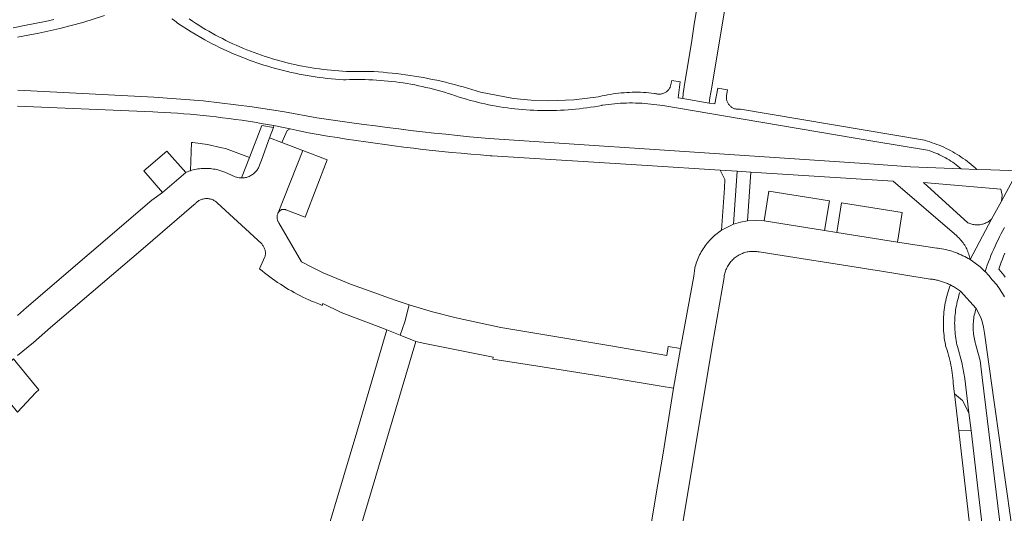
# Model space of a CAD drawing. Extents: x 146402 to 164798, y 455483 to 464134.
# Tile 319 of 575: x 158500 to 158660, y 460399 to 460479. Entities that reach past the tile are written whole.
import ezdxf

# ---------------------------------------------------------------- set-up
doc = ezdxf.new("R2010")
doc.units = 0
doc.header["$LTSCALE"] = 0.2
for name, color, linetype, lineweight in [('B-XX-VH-VERHARDING_ASFALT-GV', 252, 'CONTINUOUS', 18), ('B-XX-VH-VERHARDING_BETONSTRAATSTEEN-GV', 252, 'CONTINUOUS', 18), ('B-XX-VH-VERHARDING_HALFVERHARDING-GV', 252, 'CONTINUOUS', 18), ('B-XX-VH-VERHARDING_TEGEL-GV', 252, 'CONTINUOUS', 18)]:
    doc.layers.add(name, color=color, linetype=linetype, lineweight=lineweight)

msp = doc.modelspace()

# ---------------------------------------------------------------- linework, layer by layer
at = {"layer": 'B-XX-VH-VERHARDING_ASFALT-GV'}
for points in [[(158500, 460464.864), (158521.919, 460463.932), (158522.742, 460463.895), (158523.79, 460463.841), (158524.838, 460463.779), (158525.885, 460463.708), (158526.932, 460463.63), (158527.978, 460463.544), (158529.023, 460463.45), (158530.068, 460463.348), (158531.112, 460463.238), (158532.155, 460463.12), (158533.197, 460462.994), (158534.238, 460462.86), (158535.278, 460462.718), (158536.317, 460462.568), (158537.354, 460462.411), (158538.391, 460462.245), (158539.426, 460462.072), (158540.46, 460461.89), (158541.492, 460461.701), (158542.801, 460461.439), (158544.113, 460461.195), (158545.622, 460460.87), (158547.133, 460460.551), (158548.668, 460460.284), (158550.204, 460460.024), (158551.742, 460459.773), (158553.281, 460459.529), (158554.821, 460459.293), (158556.362, 460459.065), (158557.905, 460458.845), (158559.448, 460458.633), (158560.993, 460458.429), (158562.539, 460458.233), (158564.085, 460458.044), (158565.633, 460457.864), (158567.182, 460457.692), (158568.731, 460457.527), (158570.281, 460457.371), (158571.832, 460457.222), (158573.384, 460457.082), (158574.936, 460456.949), (158576.49, 460456.824), (158576.833, 460456.798), (158601.904, 460455.226), (158613.774, 460454.482), (158616.481, 460454.314), (158618.728, 460454.173), (158641.77, 460452.73), (158652.054, 460443.824), (158652.185, 460443.708), (158652.349, 460443.553), (158652.508, 460443.392), (158652.661, 460443.226), (158652.808, 460443.055), (158652.949, 460442.878), (158653.084, 460442.696), (158653.212, 460442.51), (158653.334, 460442.32), (158653.448, 460442.125), (158653.556, 460441.926), (158653.656, 460441.724), (158653.75, 460441.518), (158653.836, 460441.309), (158653.914, 460441.097), (158653.985, 460440.882), (158654.049, 460440.665), (158654.104, 460440.446), (158654.152, 460440.225), (158654.192, 460440.003), (158657.692, 460446.554), (158657.604, 460446.475), (158657.476, 460446.369), (158657.342, 460446.269), (158657.203, 460446.175), (158657.061, 460446.088), (158656.914, 460446.008), (158656.764, 460445.936), (158656.61, 460445.87), (158656.454, 460445.812), (158656.294, 460445.762), (158656.133, 460445.719), (158655.97, 460445.683), (158655.805, 460445.656), (158655.639, 460445.637), (158655.472, 460445.626), (158655.305, 460445.622), (158655.138, 460445.627), (158654.972, 460445.64), (158654.806, 460445.66), (158654.641, 460445.689), (158654.478, 460445.725), (158654.317, 460445.769), (158654.158, 460445.821), (158654.002, 460445.88), (158653.849, 460445.947), (158646.64, 460452.47), (158659.2, 460451.42), (158659.423, 460450.464), (158659.3, 460449.49), (158661.95, 460454.357), (158657.563, 460454.531), (158655.306, 460454.621), (158652.774, 460454.722), (158644.55, 460455.05), (158637.917, 460455.494), (158616.877, 460456.902), (158576.355, 460459.614), (158575.057, 460459.733), (158573.152, 460459.914), (158571.247, 460460.103), (158569.344, 460460.3), (158567.441, 460460.505), (158565.539, 460460.717), (158563.638, 460460.938), (158561.738, 460461.167), (158559.839, 460461.403), (158557.94, 460461.648), (158556.043, 460461.901), (158554.147, 460462.161), (158552.252, 460462.429), (158550.359, 460462.706), (158548.466, 460462.99), (158543.23, 460463.956), (158537.968, 460464.771), (158530.045, 460465.706), (158522.089, 460466.297), (158500.071, 460467.437)], [(158661.95, 460454.357), (158659.3, 460449.49), (158657.692, 460446.554), (158654.192, 460440.003), (158654.62, 460439.728), (158655.036, 460439.436), (158655.826, 460438.809), (158656.564, 460438.122), (158656.597, 460438.088), (158656.629, 460438.054), (158656.797, 460438.554), (158656.983, 460439.083), (158657.176, 460439.609), (158657.376, 460440.132), (158657.585, 460440.652), (158657.8, 460441.169), (158658.023, 460441.683), (158658.253, 460442.194), (158658.491, 460442.702), (158658.736, 460443.206), (158658.987, 460443.706), (158659.246, 460444.203), (158659.512, 460444.696), (158659.786, 460445.185)], [(158660.431, 460385.923), (158656.173, 460420.885), (158655.823, 460423.648), (158655.097, 460426.336), (158655.037, 460426.549), (158654.969, 460426.821), (158654.908, 460427.096), (158654.855, 460427.371), (158654.809, 460427.648), (158654.772, 460427.927), (158654.743, 460428.206), (158654.721, 460428.486), (158654.708, 460428.766), (158654.702, 460429.047), (158654.705, 460429.328), (158654.716, 460429.609), (158654.734, 460429.889), (158654.761, 460430.168), (158654.795, 460430.447), (158654.837, 460430.725), (158654.888, 460431.001), (158654.946, 460431.275), (158655.012, 460431.548), (158655.086, 460431.819), (158655.167, 460432.088), (158652.628, 460434.887), (158652.512, 460434.553), (158652.404, 460434.217), (158652.303, 460433.878), (158652.21, 460433.537), (158652.125, 460433.194), (158652.048, 460432.85), (158651.978, 460432.503), (158651.916, 460432.155), (158651.863, 460431.806), (158651.817, 460431.455), (158651.779, 460431.104), (158651.749, 460430.752), (158651.727, 460430.399), (158651.713, 460430.046), (158651.707, 460429.693), (158651.709, 460429.34), (158651.719, 460428.986), (158651.737, 460428.634), (158651.763, 460428.281), (158651.797, 460427.929), (158651.839, 460427.579), (158651.888, 460427.229), (158651.946, 460426.88), (158652.012, 460426.533), (158652.085, 460426.187), (158652.147, 460425.922), (158652.844, 460423.342), (158653.373, 460420.722), (158654.019, 460415.187), (158654.358, 460412.277), (158657.673, 460383.853)]]:
    msp.add_lwpolyline(points, dxfattribs=at)
at = {"layer": 'B-XX-VH-VERHARDING_BETONSTRAATSTEEN-GV'}
for points in [[(158610.018, 460481.009), (158609.561, 460478.141), (158609.081, 460475.122), (158608.054, 460468.676), (158607.778, 460466.934), (158607.685, 460466.079), (158611.988, 460465.367), (158612.1, 460466.231), (158612.384, 460467.939), (158613.472, 460474.483), (158613.945, 460477.329), (158614.438, 460480.298)], [(158500, 460424.478), (158502.57, 460426.57), (158505.37, 460428.98), (158520.33, 460441.81), (158528.56, 460448.87), (158528.771, 460449.059), (158528.823, 460449.116), (158528.922, 460449.215), (158529.026, 460449.309), (158529.135, 460449.396), (158529.25, 460449.478), (158529.369, 460449.552), (158529.491, 460449.62), (158529.618, 460449.68), (158529.747, 460449.733), (158529.88, 460449.779), (158530.015, 460449.817), (158530.152, 460449.848), (158530.29, 460449.87), (158530.43, 460449.885), (158530.57, 460449.891), (158530.71, 460449.89), (158530.85, 460449.88), (158530.989, 460449.863), (158531.127, 460449.837), (158531.263, 460449.804), (158531.397, 460449.764), (158531.529, 460449.715), (158531.657, 460449.659), (158531.783, 460449.596), (158531.904, 460449.526), (158532.021, 460449.449), (158532.134, 460449.366), (158532.242, 460449.276), (158532.344, 460449.18), (158535.59, 460446.18), (158539.534, 460442.544), (158539.604, 460442.464), (158539.687, 460442.358), (158539.764, 460442.247), (158539.835, 460442.131), (158539.899, 460442.012), (158539.955, 460441.889), (158540.004, 460441.762), (158540.045, 460441.633), (158540.079, 460441.502), (158540.105, 460441.369), (158540.124, 460441.235), (158540.134, 460441.1), (158540.136, 460440.965), (158540.13, 460440.83), (158540.116, 460440.695), (158540.095, 460440.561), (158540.065, 460440.429), (158539.19, 460438.5), (158539.593, 460438.166), (158540.001, 460437.837), (158540.414, 460437.516), (158540.832, 460437.2), (158541.255, 460436.891), (158541.683, 460436.588), (158542.115, 460436.292), (158542.551, 460436.003), (158542.992, 460435.72), (158543.437, 460435.444), (158543.886, 460435.175), (158544.34, 460434.913), (158544.797, 460434.657), (158545.258, 460434.409), (158545.723, 460434.168), (158546.192, 460433.934), (158546.664, 460433.707), (158547.139, 460433.487), (158547.618, 460433.275), (158547.803, 460433.195), (158548.87, 460432.75), (158549.313, 460432.561), (158549.435, 460432.883), (158552.38, 460431.41), (158558.798, 460428.974), (158559.81, 460428.59), (158561.936, 460427.749), (158562.693, 460429.925), (158563.415, 460432.645), (158561.138, 460433.4), (158558.88, 460434.21), (158558.42, 460434.37), (158553.919, 460436.032), (158549.47, 460437.83), (158547.731, 460438.718), (158546, 460439.62), (158542.308, 460445.952), (158542.298, 460445.965), (158542.237, 460446.053), (158542.183, 460446.145), (158542.136, 460446.242), (158542.096, 460446.341), (158542.063, 460446.443), (158542.039, 460446.547), (158542.022, 460446.653), (158542.013, 460446.76), (158542.012, 460446.867), (158542.019, 460446.974), (158542.034, 460447.08), (158542.057, 460447.185), (158542.088, 460447.288), (158542.126, 460447.388), (158542.158, 460447.469), (158542.168, 460447.502), (158542.2, 460447.582), (158546.174, 460457.668), (158546.04, 460457.72), (158542.804, 460458.958), (158540.79, 460459.73), (158539.51, 460456.12), (158539.202, 460455.289), (158539.2, 460455.284), (158539.141, 460455.137), (158539.075, 460454.992), (158539.001, 460454.851), (158538.921, 460454.714), (158538.834, 460454.581), (158538.74, 460454.453), (158538.64, 460454.329), (158538.533, 460454.211), (158538.421, 460454.098), (158538.304, 460453.991), (158538.181, 460453.89), (158538.053, 460453.795), (158537.92, 460453.707), (158537.784, 460453.626), (158537.643, 460453.551), (158537.499, 460453.484), (158537.352, 460453.424), (158537.202, 460453.372), (158537.049, 460453.327), (158536.894, 460453.29), (158536.738, 460453.261), (158536.58, 460453.239), (158536.422, 460453.226), (158536.34, 460453.224), (158536.257, 460453.223), (158536.066, 460453.23), (158535.875, 460453.248), (158535.235, 460453.399), (158534.64, 460453.679), (158533.559, 460454.172), (158532.43, 460454.541), (158532.22, 460454.579), (158531.973, 460454.632), (158531.724, 460454.677), (158531.474, 460454.715), (158531.223, 460454.745), (158530.971, 460454.766), (158530.718, 460454.78), (158530.466, 460454.785), (158530.213, 460454.783), (158529.96, 460454.772), (158529.708, 460454.754), (158529.457, 460454.727), (158529.206, 460454.693), (158528.957, 460454.651), (158528.709, 460454.601), (158528.463, 460454.543), (158528.219, 460454.477), (158527.999, 460454.411), (158527.977, 460454.404), (158527.737, 460454.323), (158527.5, 460454.234), (158527.266, 460454.139), (158527.228, 460454.122), (158523.45, 460450.86), (158521.76, 460449.64), (158501.46, 460432.21), (158500, 460430.931)], [(158659.756, 460433.951), (158659.598, 460434.239), (158659.433, 460434.524), (158659.261, 460434.805), (158659.083, 460435.081), (158658.898, 460435.353), (158658.706, 460435.62), (158658.508, 460435.883), (158658.303, 460436.141), (158658.093, 460436.394), (158657.991, 460436.511), (158657.77, 460436.73), (158657.215, 460437.405), (158656.629, 460438.054), (158656.597, 460438.088), (158656.564, 460438.122), (158655.826, 460438.809), (158655.036, 460439.436), (158654.62, 460439.728), (158654.192, 460440.003), (158653.911, 460440.17), (158653.626, 460440.33), (158653.338, 460440.484), (158653.045, 460440.63), (158652.749, 460440.769), (158652.45, 460440.9), (158652.148, 460441.024), (158651.843, 460441.141), (158651.535, 460441.25), (158651.224, 460441.352), (158650.911, 460441.446), (158650.596, 460441.532), (158650.279, 460441.611), (158649.96, 460441.682), (158649.639, 460441.745), (158649.317, 460441.8), (158648.994, 460441.848), (158648.8, 460441.872), (158642.44, 460442.82), (158632.61, 460444.39), (158630.62, 460444.71), (158620.86, 460446.252), (158619.52, 460446.336), (158618.179, 460446.271), (158617.038, 460446.047), (158615.924, 460445.716), (158614.928, 460445.279), (158613.982, 460444.741), (158613.745, 460444.583), (158613.513, 460444.418), (158613.286, 460444.246), (158613.063, 460444.069), (158612.845, 460443.885), (158612.633, 460443.695), (158612.427, 460443.499), (158612.225, 460443.297), (158612.03, 460443.09), (158611.84, 460442.878), (158611.657, 460442.66), (158611.479, 460442.437), (158611.308, 460442.209), (158611.144, 460441.977), (158610.998, 460441.759), (158610.986, 460441.74), (158610.834, 460441.498), (158610.69, 460441.253), (158610.552, 460441.003), (158610.422, 460440.75), (158610.299, 460440.493), (158610.183, 460440.233), (158610.074, 460439.97), (158609.973, 460439.704), (158609.879, 460439.435), (158609.793, 460439.163), (158609.715, 460438.889), (158609.644, 460438.613), (158609.643, 460438.61), (158609.46, 460437.3), (158607.32, 460425.61), (158606.688, 460421.911), (158606.219, 460419.171), (158604.44, 460408.28), (158603.403, 460402.023), (158601.3, 460389.33)], [(158606.17, 460388.29), (158609.37, 460407.45), (158612.48, 460426.27), (158614.379, 460437.087), (158614.392, 460437.202), (158614.422, 460437.395), (158614.459, 460437.586), (158614.503, 460437.776), (158614.556, 460437.963), (158614.616, 460438.148), (158614.684, 460438.331), (158614.759, 460438.511), (158614.841, 460438.687), (158614.931, 460438.86), (158615.028, 460439.029), (158615.131, 460439.194), (158615.242, 460439.355), (158615.358, 460439.511), (158615.481, 460439.662), (158615.61, 460439.808), (158615.745, 460439.948), (158615.886, 460440.083), (158616.032, 460440.212), (158616.183, 460440.334), (158616.339, 460440.451), (158616.5, 460440.561), (158616.666, 460440.664), (158616.835, 460440.76), (158617.008, 460440.85), (158617.185, 460440.932), (158617.364, 460441.006), (158617.547, 460441.074), (158617.733, 460441.134), (158617.92, 460441.186), (158618.11, 460441.23), (158618.301, 460441.267), (158618.494, 460441.295), (158618.687, 460441.316), (158618.882, 460441.329), (158619.076, 460441.334), (158619.271, 460441.33), (158619.466, 460441.319), (158619.659, 460441.3), (158619.852, 460441.273), (158620.044, 460441.238), (158621.74, 460440.98), (158636.774, 460438.598), (158638.074, 460438.392), (158639.22, 460438.21), (158647.76, 460436.85), (158647.929, 460436.829), (158648.098, 460436.806), (158648.266, 460436.779), (158648.433, 460436.75), (158648.6, 460436.717), (158648.767, 460436.682), (158648.933, 460436.643), (158649.098, 460436.602), (158649.262, 460436.558), (158649.426, 460436.511), (158649.589, 460436.461), (158649.751, 460436.408), (158649.911, 460436.353), (158650.071, 460436.295), (158650.23, 460436.233), (158650.388, 460436.169), (158650.545, 460436.103), (158650.7, 460436.033), (158650.854, 460435.961), (158651.007, 460435.886), (158651.177, 460435.799), (158651.345, 460435.71), (158651.512, 460435.617), (158651.677, 460435.522), (158651.84, 460435.423), (158652.001, 460435.321), (158652.161, 460435.217), (158652.319, 460435.11), (158652.474, 460435), (158652.628, 460434.887), (158655.167, 460432.088), (158655.608, 460431.277), (158655.985, 460430.435), (158656.16, 460429.946), (158656.394, 460429.033), (158656.53, 460428.1), (158658.12, 460416.87), (158660.83, 460397.44)], [(158554.62, 460393.48), (158557.39, 460402.9), (158564.46, 460426.75), (158561.936, 460427.749), (158559.81, 460428.59), (158554.905, 460412.026), (158552.76, 460404.77), (158549.81, 460394.84)]]:
    msp.add_lwpolyline(points, dxfattribs=at)
for points in [[(158542.801, 460461.439), (158541.492, 460461.701), (158541.419, 460461.419), (158540.79, 460459.73), (158542.804, 460458.958), (158543.679, 460460.918), (158544.113, 460461.195)], [(158528.366, 460458.978), (158528.185, 460458.983), (158527.999, 460454.411), (158528.219, 460454.477), (158528.463, 460454.543), (158528.709, 460454.601), (158528.957, 460454.651), (158529.206, 460454.693), (158529.457, 460454.727), (158529.708, 460454.754), (158529.96, 460454.772), (158530.213, 460454.783), (158530.466, 460454.785), (158530.718, 460454.78), (158530.971, 460454.766), (158531.223, 460454.745), (158531.474, 460454.715), (158531.724, 460454.677), (158531.973, 460454.632), (158532.22, 460454.579), (158532.43, 460454.541), (158533.559, 460454.172), (158534.64, 460453.679), (158535.235, 460453.399), (158535.875, 460453.248), (158536.066, 460453.23), (158536.257, 460453.223), (158537.556, 460456.555), (158533.656, 460457.993), (158533.091, 460458.121), (158530.748, 460458.653)], [(158550.14, 460456.14), (158546.174, 460457.668), (158542.2, 460447.582), (158542.239, 460447.66), (158542.285, 460447.733), (158542.338, 460447.802), (158542.396, 460447.866), (158542.461, 460447.924), (158542.53, 460447.976), (158542.604, 460448.022), (158542.682, 460448.06), (158542.762, 460448.091), (158542.846, 460448.115), (158542.931, 460448.13), (158543.018, 460448.138), (158543.104, 460448.138), (158543.191, 460448.13), (158543.276, 460448.113), (158543.359, 460448.089), (158543.44, 460448.058), (158546.57, 460446.85)], [(158527.228, 460454.122), (158524.2, 460457.57), (158520.44, 460454.38), (158523.45, 460450.86)], [(158616.481, 460454.314), (158613.774, 460454.482), (158614.528, 460452.97), (158614.436, 460451.577), (158613.982, 460444.741), (158614.928, 460445.279), (158615.924, 460445.716)], [(158631.42, 460449.53), (158621.61, 460451.11), (158620.86, 460446.252), (158630.62, 460444.71)], [(158643.23, 460447.61), (158633.41, 460449.19), (158632.61, 460444.39), (158642.44, 460442.82)], [(158567.187, 460431.527), (158563.415, 460432.645), (158562.693, 460429.925), (158561.936, 460427.749), (158564.46, 460426.75), (158565.69, 460426.46), (158566.231, 460426.351), (158577.028, 460424.169), (158576.963, 460423.88), (158584.92, 460422.63), (158594.439, 460421.115), (158597.4, 460420.63), (158604.213, 460419.502), (158606.219, 460419.171), (158606.688, 460421.911), (158607.32, 460425.61), (158605.35, 460425.93), (158605.11, 460424.43), (158595.75, 460426.07), (158578.23, 460429.02), (158571, 460430.561)], [(158500, 460423.119), (158499.329, 460423.93), (158495.486, 460420.365), (158495.533, 460420.391), (158495.587, 460420.413), (158495.643, 460420.427), (158495.7, 460420.433), (158495.758, 460420.431), (158495.815, 460420.421), (158495.87, 460420.404), (158495.922, 460420.379), (158495.97, 460420.347), (158496.013, 460420.308), (158496.05, 460420.264), (158496.082, 460420.216), (158496.106, 460420.163), (158496.122, 460420.108), (158496.131, 460420.051), (158498.857, 460416.702), (158500, 460415.297), (158502.989, 460418.443), (158503.438, 460418.916), (158502.438, 460420.139)]]:
    msp.add_lwpolyline(points, close=True, dxfattribs=at)
at = {"layer": 'B-XX-VH-VERHARDING_HALFVERHARDING-GV'}
for points in [[(158505.872, 460478.895), (158505.038, 460478.707), (158504.202, 460478.528), (158503.365, 460478.356), (158502.526, 460478.191), (158501.685, 460478.035), (158499.282, 460477.534)], [(158499.995, 460476.044), (158503.438, 460476.677), (158506.849, 460477.452), (158508.711, 460477.93), (158510.562, 460478.446), (158514.109, 460479.547)], [(158525.003, 460479.025), (158525.232, 460478.856), (158525.456, 460478.682), (158525.675, 460478.501), (158525.889, 460478.314), (158528.088, 460476.898), (158530.353, 460475.591), (158530.931, 460475.28), (158531.513, 460474.977), (158532.098, 460474.681), (158532.688, 460474.391), (158533.28, 460474.109), (158533.876, 460473.835), (158534.475, 460473.567), (158535.078, 460473.307), (158535.683, 460473.054), (158536.292, 460472.809), (158536.903, 460472.571), (158537.518, 460472.341), (158538.135, 460472.118), (158538.755, 460471.902), (158539.377, 460471.694), (158539.892, 460471.529), (158540.519, 460471.335), (158541.149, 460471.149), (158541.78, 460470.97), (158542.414, 460470.8), (158543.05, 460470.637), (158543.688, 460470.481), (158544.328, 460470.334), (158544.969, 460470.194), (158545.612, 460470.062), (158546.257, 460469.938), (158546.903, 460469.822), (158547.55, 460469.714), (158548.199, 460469.614), (158548.849, 460469.521), (158549.5, 460469.437), (158550.152, 460469.36), (158550.805, 460469.291), (158551.458, 460469.231), (158552.113, 460469.178), (158552.767, 460469.133), (158552.869, 460469.127), (158553.144, 460469.139), (158553.766, 460469.16), (158554.389, 460469.173), (158555.012, 460469.179), (158555.635, 460469.176), (158556.257, 460469.165), (158556.88, 460469.146), (158557.502, 460469.12), (158558.124, 460469.085), (158558.746, 460469.042), (158559.367, 460468.991), (158559.987, 460468.933), (158560.606, 460468.866), (158561.225, 460468.791), (158561.842, 460468.709), (158562.458, 460468.618), (158563.073, 460468.52), (158563.687, 460468.414), (158564.299, 460468.3), (158564.91, 460468.178), (158565.52, 460468.048), (158566.127, 460467.91), (158566.733, 460467.765), (158567.337, 460467.611), (158567.938, 460467.451), (158568.538, 460467.282), (158569.135, 460467.106), (158569.731, 460466.922), (158570.323, 460466.73), (158570.913, 460466.531), (158571.501, 460466.324), (158572.089, 460466.143), (158572.679, 460465.97), (158573.272, 460465.805), (158573.867, 460465.648), (158574.463, 460465.498), (158575.062, 460465.356), (158575.662, 460465.221), (158576.264, 460465.095), (158576.868, 460464.976), (158577.473, 460464.866), (158578.079, 460464.763), (158578.687, 460464.668), (158579.296, 460464.581), (158579.906, 460464.502), (158580.517, 460464.43), (158581.129, 460464.367), (158581.742, 460464.312), (158582.355, 460464.265), (158582.969, 460464.225), (158583.583, 460464.194), (158584.198, 460464.171), (158584.813, 460464.155), (158585.428, 460464.148), (158586.043, 460464.149), (158586.658, 460464.157), (158587.273, 460464.174), (158587.888, 460464.199), (158588.502, 460464.231), (158589.116, 460464.272), (158589.729, 460464.321), (158590.342, 460464.377), (158590.953, 460464.442), (158591.564, 460464.514), (158592.174, 460464.595), (158592.783, 460464.683), (158593.391, 460464.779), (158593.997, 460464.883), (158594.602, 460464.995), (158594.647, 460465.004), (158594.682, 460465.01), (158595.168, 460465.082), (158595.655, 460465.146), (158596.142, 460465.203), (158596.631, 460465.252), (158597.12, 460465.292), (158597.61, 460465.325), (158598.1, 460465.35), (158598.591, 460465.367), (158599.082, 460465.375), (158599.573, 460465.376), (158600.064, 460465.369), (158600.555, 460465.353), (158601.045, 460465.33), (158601.536, 460465.299), (158602.025, 460465.26), (158602.514, 460465.212), (158603.002, 460465.157), (158603.488, 460465.094), (158603.974, 460465.023), (158604.459, 460464.944), (158617.461, 460462.753), (158638.808, 460459.157), (158647.3, 460457.726), (158647.332, 460457.716), (158647.663, 460457.611), (158647.992, 460457.499), (158648.318, 460457.378), (158648.641, 460457.25), (158648.961, 460457.115), (158649.278, 460456.973), (158649.592, 460456.823), (158649.902, 460456.666), (158650.209, 460456.502), (158650.511, 460456.331), (158650.81, 460456.153), (158651.104, 460455.968), (158651.394, 460455.777), (158651.68, 460455.579), (158651.96, 460455.374), (158652.237, 460455.163), (158652.508, 460454.946), (158652.774, 460454.722), (158655.306, 460454.621), (158655.008, 460454.892), (158654.704, 460455.158), (158654.395, 460455.417), (158654.081, 460455.671), (158653.762, 460455.918), (158653.438, 460456.158), (158653.109, 460456.392), (158652.776, 460456.62), (158652.438, 460456.841), (158652.097, 460457.055), (158651.75, 460457.262), (158651.4, 460457.463), (158651.046, 460457.656), (158650.688, 460457.843), (158650.327, 460458.022), (158649.962, 460458.194), (158649.594, 460458.359), (158649.222, 460458.516), (158648.848, 460458.666), (158648.47, 460458.809), (158648.09, 460458.944), (158647.707, 460459.072), (158647.322, 460459.192), (158646.935, 460459.304), (158646.819, 460459.336), (158617.041, 460464.398), (158616.953, 460464.383), (158616.83, 460464.369), (158616.705, 460464.363), (158616.581, 460464.365), (158616.458, 460464.375), (158616.335, 460464.393), (158616.213, 460464.419), (158616.094, 460464.453), (158615.977, 460464.494), (158615.862, 460464.543), (158615.752, 460464.598), (158615.645, 460464.661), (158615.542, 460464.731), (158615.444, 460464.807), (158615.351, 460464.89), (158615.263, 460464.978), (158615.182, 460465.071), (158615.106, 460465.17), (158615.038, 460465.273), (158614.975, 460465.381), (158614.92, 460465.492), (158614.873, 460465.607), (158614.832, 460465.724), (158614.8, 460465.844), (158614.775, 460465.966), (158614.758, 460466.089), (158614.749, 460466.213), (158614.748, 460466.337), (158614.755, 460466.461), (158614.77, 460466.584), (158614.911, 460467.521), (158613.359, 460467.776), (158612.91, 460465.215), (158611.988, 460465.367), (158607.685, 460466.079), (158606.963, 460466.198), (158607.254, 460468.806), (158605.917, 460469.022), (158605.666, 460467.933), (158605.636, 460467.875), (158605.571, 460467.764), (158605.499, 460467.658), (158605.421, 460467.556), (158605.337, 460467.46), (158605.246, 460467.368), (158605.151, 460467.283), (158605.05, 460467.204), (158604.944, 460467.131), (158604.834, 460467.065), (158604.72, 460467.006), (158604.603, 460466.954), (158604.483, 460466.909), (158604.36, 460466.872), (158604.235, 460466.843), (158604.109, 460466.821), (158603.981, 460466.808), (158603.853, 460466.802), (158603.724, 460466.805), (158603.597, 460466.815), (158603.47, 460466.834), (158603.344, 460466.86), (158603.22, 460466.894), (158603.099, 460466.936), (158602.654, 460466.986), (158602.208, 460467.028), (158601.762, 460467.062), (158601.315, 460467.088), (158600.867, 460467.106), (158600.42, 460467.116), (158599.972, 460467.118), (158599.524, 460467.112), (158599.077, 460467.098), (158598.629, 460467.076), (158598.183, 460467.046), (158597.736, 460467.008), (158597.291, 460466.962), (158596.847, 460466.908), (158596.403, 460466.846), (158595.961, 460466.777), (158595.52, 460466.699), (158595.08, 460466.614), (158594.642, 460466.52), (158594.206, 460466.419), (158594.078, 460466.388), (158590.07, 460465.876), (158586.033, 460465.718), (158583.148, 460465.824), (158580.275, 460466.111), (158574.929, 460467.112), (158574.233, 460467.341), (158573.534, 460467.562), (158572.833, 460467.775), (158572.129, 460467.981), (158571.423, 460468.179), (158570.716, 460468.369), (158570.006, 460468.552), (158569.294, 460468.726), (158568.58, 460468.893), (158567.865, 460469.052), (158567.148, 460469.204), (158566.429, 460469.347), (158565.709, 460469.483), (158564.987, 460469.611), (158564.264, 460469.731), (158563.54, 460469.843), (158562.814, 460469.947), (158562.087, 460470.043), (158561.36, 460470.132), (158560.631, 460470.212), (158559.902, 460470.284), (158559.172, 460470.349), (158558.441, 460470.405), (158557.71, 460470.453), (158557.077, 460470.489), (158557.002, 460470.486), (158556.377, 460470.47), (158555.751, 460470.461), (158555.126, 460470.46), (158554.501, 460470.467), (158553.876, 460470.482), (158553.251, 460470.505), (158552.626, 460470.536), (158552.002, 460470.576), (158551.378, 460470.623), (158550.755, 460470.678), (158550.133, 460470.741), (158549.512, 460470.812), (158548.891, 460470.891), (158548.272, 460470.977), (158547.654, 460471.072), (158547.037, 460471.175), (158546.735, 460471.228), (158546.12, 460471.343), (158545.507, 460471.465), (158544.896, 460471.595), (158544.286, 460471.733), (158543.679, 460471.879), (158543.073, 460472.032), (158542.469, 460472.194), (158541.867, 460472.363), (158541.268, 460472.539), (158540.67, 460472.724), (158540.076, 460472.916), (158539.483, 460473.115), (158538.893, 460473.322), (158538.306, 460473.537), (158537.722, 460473.759), (158537.141, 460473.989), (158536.563, 460474.226), (158535.987, 460474.47), (158535.415, 460474.722), (158534.846, 460474.981), (158534.281, 460475.247), (158533.719, 460475.521), (158533.16, 460475.801), (158532.606, 460476.089), (158532.054, 460476.384), (158531.507, 460476.686), (158530.964, 460476.995), (158530.424, 460477.311), (158529.889, 460477.633), (158529.358, 460477.963), (158528.831, 460478.299), (158528.309, 460478.642), (158527.791, 460478.992)]]:
    msp.add_lwpolyline(points, dxfattribs=at)
at = {"layer": 'B-XX-VH-VERHARDING_TEGEL-GV'}
for points in [[(158541.419, 460461.419), (158539.57, 460461.72), (158537.556, 460456.555), (158536.257, 460453.223), (158536.34, 460453.224), (158536.422, 460453.226), (158536.58, 460453.239), (158536.738, 460453.261), (158536.894, 460453.29), (158537.049, 460453.327), (158537.202, 460453.372), (158537.352, 460453.424), (158537.499, 460453.484), (158537.643, 460453.551), (158537.784, 460453.626), (158537.92, 460453.707), (158538.053, 460453.795), (158538.181, 460453.89), (158538.304, 460453.991), (158538.421, 460454.098), (158538.533, 460454.211), (158538.64, 460454.329), (158538.74, 460454.453), (158538.834, 460454.581), (158538.921, 460454.714), (158539.001, 460454.851), (158539.075, 460454.992), (158539.141, 460455.137), (158539.2, 460455.284), (158539.202, 460455.289), (158539.51, 460456.12), (158540.79, 460459.73)], [(158618.728, 460454.173), (158616.481, 460454.314), (158615.924, 460445.716), (158617.038, 460446.047), (158618.179, 460446.271)], [(158651.177, 460435.799), (158651.007, 460435.886), (158650.879, 460435.529), (158650.758, 460435.169), (158650.645, 460434.807), (158650.539, 460434.443), (158650.442, 460434.076), (158650.352, 460433.708), (158650.269, 460433.337), (158650.195, 460432.965), (158650.128, 460432.592), (158650.07, 460432.217), (158650.019, 460431.841), (158649.976, 460431.464), (158649.942, 460431.086), (158649.915, 460430.708), (158649.896, 460430.329), (158649.885, 460429.95), (158649.882, 460429.57), (158649.887, 460429.191), (158649.9, 460428.812), (158649.922, 460428.433), (158649.951, 460428.055), (158649.988, 460427.677), (158650.033, 460427.301), (158650.086, 460426.925), (158650.147, 460426.551), (158650.215, 460426.177), (158650.248, 460426.014), (158650.343, 460425.739), (158650.475, 460425.336), (158650.599, 460424.931), (158650.716, 460424.524), (158650.825, 460424.114), (158650.926, 460423.703), (158651.02, 460423.289), (158651.106, 460422.874), (158651.183, 460422.458), (158651.253, 460422.04), (158651.315, 460421.62), (158651.369, 460421.2), (158651.416, 460420.779), (158651.454, 460420.357), (158651.484, 460419.934), (158651.676, 460418.261), (158652.991, 460417.182), (158654.019, 460415.187), (158653.373, 460420.722), (158652.844, 460423.342), (158652.147, 460425.922), (158652.085, 460426.187), (158652.012, 460426.533), (158651.946, 460426.88), (158651.888, 460427.229), (158651.839, 460427.579), (158651.797, 460427.929), (158651.763, 460428.281), (158651.737, 460428.634), (158651.719, 460428.986), (158651.709, 460429.34), (158651.707, 460429.693), (158651.713, 460430.046), (158651.727, 460430.399), (158651.749, 460430.752), (158651.779, 460431.104), (158651.817, 460431.455), (158651.863, 460431.806), (158651.916, 460432.155), (158651.978, 460432.503), (158652.048, 460432.85), (158652.125, 460433.194), (158652.21, 460433.537), (158652.303, 460433.878), (158652.404, 460434.217), (158652.512, 460434.553), (158652.628, 460434.887), (158652.474, 460435), (158652.319, 460435.11), (158652.161, 460435.217), (158652.001, 460435.321), (158651.84, 460435.423), (158651.677, 460435.522), (158651.512, 460435.617), (158651.345, 460435.71)], [(158652.991, 460417.182), (158651.676, 460418.261), (158652.366, 460412.255), (158654.358, 460412.277), (158654.019, 460415.187)], [(158657.673, 460383.853), (158654.358, 460412.277), (158652.366, 460412.255), (158655.611, 460384.001)]]:
    msp.add_lwpolyline(points, close=True, dxfattribs=at)
for points in [[(158659.786, 460445.185), (158659.512, 460444.696), (158659.246, 460444.203), (158658.987, 460443.706), (158658.736, 460443.206), (158658.491, 460442.702), (158658.253, 460442.194), (158658.023, 460441.683), (158657.8, 460441.169), (158657.585, 460440.652), (158657.376, 460440.132), (158657.176, 460439.609), (158656.983, 460439.083), (158656.797, 460438.554), (158656.629, 460438.054), (158657.215, 460437.405), (158657.77, 460436.73), (158657.991, 460436.511), (158658.093, 460436.394), (158658.303, 460436.141), (158658.508, 460435.883), (158658.706, 460435.62), (158658.898, 460435.353), (158659.083, 460435.081), (158659.261, 460434.805), (158659.433, 460434.524), (158659.598, 460434.239), (158659.756, 460433.951)], [(158659.907, 460437.15), (158659.652, 460437.481), (158659.391, 460437.808), (158659.124, 460438.131), (158658.852, 460438.448), (158658.906, 460438.609), (158659.076, 460439.1), (158659.253, 460439.587), (158659.438, 460440.072), (158659.631, 460440.553), (158659.831, 460441.032)]]:
    msp.add_lwpolyline(points, dxfattribs=at)

doc.saveas('drawing.dxf')
